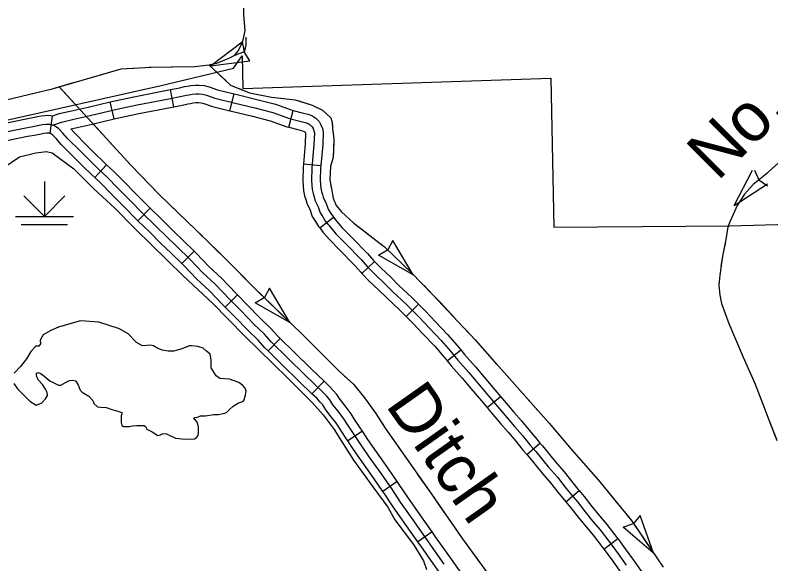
# Model space of a CAD drawing. Extents: x -117616 to 64730, y 54117 to 789866.
# Drawn here: x 63167.8 to 63297.9, y 54482.9 to 54577.4 of the extents above; entities that cross this region are included whole.
import ezdxf

# ---------------------------------------------------------------- set-up
doc = ezdxf.new("R2010")
doc.units = 0
for name, color, linetype in [('32', 7, 'Continuous'), ('35', 7, 'Continuous'), ('43', 7, 'Continuous'), ('44', 7, 'Continuous'), ('47', 7, 'Continuous'), ('7', 7, 'Continuous')]:
    doc.layers.add(name, color=color, linetype=linetype)

msp = doc.modelspace()

# ---------------------------------------------------------------- linework, layer by layer
at = {"layer": '32'}
for p, q in [((63195.17, 54561.59), (63194.6, 54564.53)), ((63204.81, 54560.9), (63205.54, 54563.81)), ((63184.88, 54559.49), (63184.2, 54562.41)), ((63214.96, 54558.04), (63215.69, 54560.94)), ((63174.22, 54559.99), (63173.8, 54557.02)), ((63183.59, 54551.58), (63181.55, 54549.39)), ((63217.5, 54551.75), (63220.48, 54551.49)), ((63191.09, 54544.1), (63189, 54541.95)), ((63220.3, 54540.71), (63222.64, 54542.57)), ((63198.65, 54536.72), (63196.55, 54534.58)), ((63227.56, 54532.87), (63229.74, 54534.94)), ((63206.1, 54529.22), (63203.98, 54527.1)), ((63235.15, 54525.48), (63237.27, 54527.6)), ((63213.49, 54521.69), (63211.38, 54519.57)), ((63242.22, 54517.85), (63244.55, 54519.74)), ((63221.03, 54514.33), (63218.95, 54512.18)), ((63249.08, 54509.8), (63251.39, 54511.72)), ((63227.63, 54505.72), (63225.13, 54504.06)), ((63255.93, 54501.72), (63258.2, 54503.69)), ((63233.63, 54497.06), (63231.16, 54495.36)), ((63262.64, 54493.59), (63264.93, 54495.53)), ((63239.63, 54488.39), (63237.17, 54486.66)), ((63269.19, 54485.43), (63271.59, 54487.23))]:
    msp.add_line(p, q, dxfattribs=at)
for points in [[(63184.2, 54562.41), (63185.04, 54562.61), (63188.57, 54563.36), (63194.03, 54564.42), (63194.6, 54564.53)], [(63194.6, 54564.53), (63196.21, 54564.85), (63196.99, 54565.05), (63197.53, 54565.12), (63198.12, 54565.24), (63198.92, 54565.29), (63199.49, 54565.29), (63200.38, 54565.27), (63201.24, 54565.01), (63202.68, 54564.52), (63205.54, 54563.81)], [(63174.29, 54558.44), (63175, 54558.67), (63175.83, 54558.95), (63178.19, 54559.48), (63180.76, 54560.06), (63185.37, 54561.14), (63188.87, 54561.89), (63194.32, 54562.95), (63196.55, 54563.38), (63197.28, 54563.58), (63197.78, 54563.64), (63198.32, 54563.75), (63198.97, 54563.79), (63199.46, 54563.79), (63200.13, 54563.77), (63200.78, 54563.58), (63202.25, 54563.08), (63205.47, 54562.28), (63209.09, 54561.39), (63212.22, 54560.61), (63215.07, 54559.55), (63216.87, 54559.1), (63217.78, 54558.86), (63218.27, 54558.69), (63218.66, 54558.45), (63218.97, 54558.12), (63219.14, 54557.82), (63219.29, 54557.43), (63219.36, 54557.09), (63219.29, 54555.09), (63218.94, 54551.09), (63218.86, 54548.91), (63218.9, 54548.08), (63218.99, 54547.35), (63219.14, 54546.63), (63219.31, 54546.05), (63219.46, 54545.51), (63220.03, 54544.34), (63220.37, 54543.34), (63220.8, 54542.61), (63221.3, 54541.85), (63222.06, 54540.9), (63223.05, 54539.73), (63224.72, 54538.04), (63227.4, 54535.3), (63228.46, 54534.1), (63229.8, 54532.7), (63231.46, 54531.16), (63232.83, 54529.8), (63235.14, 54527.61), (63237.39, 54525.36), (63239.1, 54523.52), (63241.17, 54521.36), (63242.82, 54519.5), (63244.05, 54517.98), (63245.95, 54515.82), (63247.46, 54514.05), (63249.28, 54511.9), (63250.58, 54510.34), (63252.57, 54508.05), (63253.84, 54506.56), (63255.18, 54504.96), (63256.48, 54503.38), (63257.47, 54502.23), (63259.68, 54499.55), (63261.19, 54497.79), (63262.69, 54495.89), (63263.57, 54494.81), (63264.63, 54493.55), (63265.97, 54491.84), (63267.31, 54490.2), (63268.54, 54488.75), (63270.23, 54486.54), (63271.68, 54484.62), (63273.06, 54482.69)], [(63205.54, 54563.81), (63205.83, 54563.74), (63209.45, 54562.85), (63212.66, 54562.05), (63215.52, 54560.99), (63215.69, 54560.94)], [(63174.22, 54559.99), (63174.52, 54560.09), (63175.42, 54560.4), (63177.86, 54560.94), (63180.42, 54561.52), (63184.2, 54562.41)], [(63195.17, 54561.59), (63196.88, 54561.92), (63197.57, 54562.1), (63198.02, 54562.16), (63198.52, 54562.26), (63199.02, 54562.29), (63199.44, 54562.29), (63199.89, 54562.28), (63200.33, 54562.15), (63201.83, 54561.64), (63204.81, 54560.9)], [(63184.88, 54559.49), (63185.7, 54559.68), (63189.17, 54560.42), (63194.6, 54561.48), (63195.17, 54561.59)], [(63204.81, 54560.9), (63205.11, 54560.82), (63208.73, 54559.94), (63211.78, 54559.18), (63214.63, 54558.12), (63214.96, 54558.04)], [(63215.69, 54560.94), (63217.24, 54560.55), (63218.21, 54560.3), (63218.93, 54560.05), (63219.61, 54559.62), (63220.18, 54559.03), (63220.5, 54558.47), (63220.74, 54557.85), (63220.86, 54557.21), (63220.79, 54555.01), (63220.48, 54551.49)], [(63174.22, 54559.99), (63174.01, 54560.03), (63173.5, 54560.05), (63172.99, 54560.03), (63172.34, 54559.95), (63171.71, 54559.83), (63170.9, 54559.65), (63169.15, 54559.34), (63163.62, 54558.21)], [(63177.44, 54557.78), (63178.51, 54558.01), (63181.09, 54558.6), (63184.88, 54559.49)], [(63174.29, 54558.44), (63174.13, 54558.48), (63173.85, 54558.53), (63173.5, 54558.55), (63173.11, 54558.53), (63172.56, 54558.46), (63172.01, 54558.36), (63171.2, 54558.18), (63169.43, 54557.86), (63163.28, 54556.61)], [(63241.72, 54482.83), (63239.01, 54486.66), (63236.46, 54490.28), (63234.19, 54493.53), (63232.73, 54495.73), (63230.91, 54498.37), (63228.81, 54501.32), (63227.35, 54503.44), (63225.98, 54505.49), (63224.96, 54507.07), (63224.45, 54507.87), (63223.46, 54509.16), (63222.56, 54510.27), (63222, 54511.14), (63221.48, 54511.74), (63220.83, 54512.44), (63217.78, 54515.39), (63214.75, 54518.33), (63211.93, 54521.13), (63210.75, 54522.45), (63208.93, 54524.18), (63206.75, 54526.45), (63204.82, 54528.38), (63202.3, 54531.03), (63200.17, 54532.98), (63197.99, 54535.27), (63195.71, 54537.5), (63194.06, 54539.09), (63191.97, 54541.16), (63189.86, 54543.21), (63187.61, 54545.49), (63185.41, 54547.69), (63183.78, 54549.36), (63182.01, 54551.01), (63180.58, 54552.43), (63179.19, 54553.81), (63176.89, 54556.11), (63176.08, 54557.06), (63175.36, 54557.76), (63174.98, 54558.06), (63174.71, 54558.25), (63174.43, 54558.4), (63174.29, 54558.44)], [(63214.96, 54558.04), (63216.49, 54557.65), (63217.34, 54557.42), (63217.62, 54557.33), (63217.7, 54557.27), (63217.76, 54557.22), (63217.78, 54557.18), (63217.84, 54557.02), (63217.85, 54556.97), (63217.79, 54555.18), (63217.5, 54551.75)], [(63173.89, 54556.99), (63173.8, 54557.02), (63173.68, 54557.04), (63173.49, 54557.05), (63173.24, 54557.04), (63172.79, 54556.98), (63172.31, 54556.89), (63171.49, 54556.71), (63169.71, 54556.39), (63164.22, 54555.27)], [(63174.28, 54556.72), (63173.93, 54556.96), (63173.87, 54557), (63173.89, 54556.99)], [(63181.55, 54549.39), (63180.97, 54549.93), (63179.52, 54551.36), (63178.13, 54552.75), (63175.79, 54555.09), (63174.98, 54556.04), (63174.28, 54556.72)], [(63183.59, 54551.58), (63183.05, 54552.09), (63181.63, 54553.49), (63180.25, 54554.87), (63178, 54557.13), (63177.44, 54557.78)], [(63191.09, 54544.1), (63190.91, 54544.27), (63188.67, 54546.55), (63186.48, 54548.75), (63184.82, 54550.43), (63183.59, 54551.58)], [(63217.5, 54551.75), (63217.45, 54551.19), (63217.36, 54548.9), (63217.41, 54547.96), (63217.51, 54547.1), (63217.68, 54546.27), (63217.87, 54545.63), (63218.05, 54544.98), (63218.64, 54543.77), (63219, 54542.71), (63219.53, 54541.82), (63220.09, 54540.97), (63220.3, 54540.71)], [(63220.48, 54551.49), (63220.44, 54551), (63220.36, 54548.92), (63220.4, 54548.21), (63220.47, 54547.59), (63220.59, 54547), (63220.75, 54546.46), (63220.87, 54546.04), (63221.41, 54544.91), (63221.74, 54543.98), (63222.08, 54543.4), (63222.52, 54542.73), (63222.64, 54542.57)], [(63189, 54541.95), (63188.8, 54542.14), (63186.54, 54544.43), (63184.34, 54546.64), (63182.73, 54548.29), (63181.55, 54549.39)], [(63198.65, 54536.72), (63196.75, 54538.58), (63195.1, 54540.16), (63193.02, 54542.23), (63191.09, 54544.1)], [(63222.64, 54542.57), (63223.22, 54541.85), (63224.16, 54540.75), (63225.79, 54539.09), (63228.5, 54536.32), (63229.56, 54535.12), (63229.74, 54534.94)], [(63196.55, 54534.58), (63194.66, 54536.43), (63193.01, 54538.01), (63190.92, 54540.08), (63189, 54541.95)], [(63220.3, 54540.71), (63220.9, 54539.95), (63221.95, 54538.72), (63223.65, 54536.99), (63226.3, 54534.27), (63227.35, 54533.09), (63227.56, 54532.87)], [(63206.1, 54529.22), (63205.89, 54529.43), (63203.35, 54532.1), (63201.22, 54534.06), (63199.06, 54536.32), (63198.65, 54536.72)], [(63203.98, 54527.1), (63203.74, 54527.34), (63201.25, 54529.96), (63199.12, 54531.91), (63196.92, 54534.22), (63196.55, 54534.58)], [(63229.74, 54534.94), (63230.85, 54533.77), (63232.5, 54532.24), (63233.87, 54530.87), (63236.19, 54528.69), (63237.27, 54527.6)], [(63227.56, 54532.87), (63228.75, 54531.63), (63230.42, 54530.08), (63231.78, 54528.72), (63234.09, 54526.54), (63235.15, 54525.48)], [(63213.49, 54521.69), (63213.02, 54522.16), (63211.83, 54523.49), (63209.99, 54525.24), (63207.82, 54527.5), (63206.1, 54529.22)], [(63211.38, 54519.57), (63210.85, 54520.1), (63209.67, 54521.4), (63207.88, 54523.12), (63205.68, 54525.4), (63203.98, 54527.1)], [(63237.27, 54527.6), (63238.47, 54526.4), (63240.19, 54524.55), (63242.28, 54522.38), (63243.96, 54520.47), (63244.55, 54519.74)], [(63235.15, 54525.48), (63236.31, 54524.32), (63238.01, 54522.49), (63240.07, 54520.34), (63241.67, 54518.53), (63242.22, 54517.85)], [(63221.03, 54514.33), (63218.82, 54516.47), (63215.8, 54519.4), (63213.49, 54521.69)], [(63218.95, 54512.18), (63216.74, 54514.31), (63213.7, 54517.26), (63211.38, 54519.57)], [(63244.55, 54519.74), (63245.19, 54518.95), (63247.08, 54516.8), (63248.61, 54515.02), (63250.43, 54512.87), (63251.39, 54511.72)], [(63242.22, 54517.85), (63242.9, 54517.01), (63244.82, 54514.84), (63246.32, 54513.07), (63248.13, 54510.94), (63249.08, 54509.8)], [(63227.63, 54505.72), (63227.23, 54506.31), (63226.22, 54507.88), (63225.67, 54508.74), (63224.64, 54510.08), (63223.78, 54511.16), (63223.2, 54512.04), (63222.6, 54512.74), (63221.9, 54513.49), (63221.03, 54514.33)], [(63225.13, 54504.06), (63224.72, 54504.67), (63223.7, 54506.26), (63223.22, 54507.01), (63222.28, 54508.23), (63221.35, 54509.39), (63220.8, 54510.24), (63220.36, 54510.74), (63219.76, 54511.39), (63218.95, 54512.18)], [(63251.39, 54511.72), (63251.72, 54511.32), (63253.7, 54509.03), (63254.99, 54507.53), (63256.34, 54505.91), (63257.63, 54504.34), (63258.2, 54503.69)], [(63249.08, 54509.8), (63249.43, 54509.37), (63251.43, 54507.07), (63252.7, 54505.59), (63254.03, 54504), (63255.33, 54502.41), (63255.93, 54501.72)], [(63233.63, 54497.06), (63232.14, 54499.23), (63230.04, 54502.18), (63228.59, 54504.28), (63227.63, 54505.72)], [(63231.16, 54495.36), (63229.68, 54497.51), (63227.58, 54500.46), (63226.1, 54502.59), (63225.13, 54504.06)], [(63258.2, 54503.69), (63258.62, 54503.2), (63260.83, 54500.51), (63262.35, 54498.75), (63263.86, 54496.83), (63264.73, 54495.77), (63264.93, 54495.53)], [(63255.93, 54501.72), (63256.33, 54501.26), (63258.53, 54498.58), (63260.03, 54496.84), (63261.51, 54494.95), (63262.42, 54493.85), (63262.64, 54493.59)], [(63239.63, 54488.39), (63237.69, 54491.14), (63235.43, 54494.38), (63233.97, 54496.57), (63233.63, 54497.06)], [(63264.93, 54495.53), (63265.79, 54494.5), (63267.14, 54492.78), (63268.47, 54491.16), (63269.71, 54489.69), (63271.43, 54487.45), (63271.59, 54487.23)], [(63237.17, 54486.66), (63235.23, 54489.42), (63232.95, 54492.69), (63231.49, 54494.89), (63231.16, 54495.36)], [(63262.64, 54493.59), (63263.47, 54492.61), (63264.8, 54490.91), (63266.16, 54489.24), (63267.38, 54487.81), (63269.04, 54485.64), (63269.19, 54485.43)], [(63245.74, 54479.82), (63245.05, 54480.76), (63242.95, 54483.7), (63240.23, 54487.53), (63239.63, 54488.39)], [(63243.33, 54478.04), (63242.63, 54478.99), (63240.5, 54481.96), (63237.78, 54485.8), (63237.17, 54486.66)], [(63271.59, 54487.23), (63272.89, 54485.5), (63274.29, 54483.55), (63275.49, 54481.78), (63277.04, 54479.8), (63277.85, 54478.75)], [(63269.19, 54485.43), (63270.47, 54483.73), (63271.83, 54481.83), (63273.06, 54480.01), (63274.67, 54477.96), (63275.47, 54476.92)]]:
    msp.add_lwpolyline(points, dxfattribs=at)
at = {"layer": '35'}
for points in [[(63204.76, 54514.7), (63203.08, 54514.81), (63202.43, 54515.27), (63201.59, 54516.61), (63201.59, 54518.03), (63201.4, 54518.98), (63200.79, 54519.52), (63200.21, 54520.02), (63199.3, 54520.29), (63198.22, 54520.4), (63197.88, 54520.4), (63197.12, 54520.13), (63196.35, 54519.83), (63195.17, 54519.52), (63194.17, 54519.52), (63193.21, 54519.67), (63192.41, 54519.94), (63191.65, 54520.44), (63191.23, 54520.52), (63189.77, 54520.4), (63188.74, 54521.01), (63187.32, 54522.51), (63185.8, 54523.35), (63182.28, 54524.5), (63179.1, 54524.73), (63177.27, 54524.19), (63175.32, 54523.65), (63174.02, 54523.04), (63172.68, 54522.31), (63172.14, 54521.4), (63172.22, 54520.75), (63171.91, 54520.36), (63171.41, 54520.36), (63170.54, 54519.44), (63169.81, 54518.18), (63168.78, 54516.88), (63167.71, 54515.73)], [(63167.63, 54513.93), (63168.28, 54513.05), (63170.38, 54510.91), (63171.45, 54510.22), (63172.47, 54510.63), (63173.06, 54511.3), (63173.4, 54511.89), (63173.36, 54512.41), (63173.06, 54512.97), (63172.54, 54513.75), (63171.87, 54514.49), (63171.62, 54514.93), (63171.5, 54515.42), (63171.54, 54515.71), (63171.73, 54515.83), (63172.28, 54515.64), (63172.8, 54515.27), (63173.84, 54514.42), (63175.29, 54513.67), (63175.69, 54513.64), (63176.51, 54514.12), (63177.18, 54514.45), (63177.7, 54514.53), (63178.22, 54514.42), (63178.7, 54513.71), (63179.07, 54512.82), (63179.37, 54512.45), (63180.55, 54511.74), (63181.22, 54511), (63181.41, 54510.48), (63182.04, 54509.92), (63182.63, 54509.85), (63183.52, 54509.78), (63184.52, 54509.48), (63185.34, 54509.26), (63186.19, 54508.96), (63186.23, 54508.74), (63186.12, 54508.37), (63186.08, 54507.92), (63186.08, 54507.18), (63186.23, 54506.73), (63186.49, 54506.51), (63187.49, 54506.51), (63188.04, 54506.66), (63188.79, 54506.73), (63189.42, 54506.73), (63190.05, 54506.73), (63190.31, 54506.55), (63190.53, 54506.1), (63191.42, 54505.62), (63192.42, 54504.99), (63192.86, 54505.1), (63193.35, 54505.32), (63193.9, 54505.29), (63195.46, 54504.51), (63197.13, 54504.36), (63198.72, 54504.43), (63199.06, 54504.62), (63199.35, 54504.99), (63199.39, 54505.43), (63199.39, 54505.92), (63199.39, 54506.44), (63199.32, 54506.96), (63199.17, 54507.29)], [(63199.17, 54507.29), (63198.91, 54507.62), (63198.65, 54507.81), (63198.61, 54507.96), (63198.76, 54508.11), (63199.24, 54508.14), (63199.76, 54508.37), (63200.61, 54508.4), (63202.06, 54508.63), (63202.88, 54508.63), (63203.36, 54508.7), (63203.95, 54508.81), (63204.32, 54509), (63204.77, 54509.44), (63205.36, 54510.04), (63206.29, 54510.59), (63206.88, 54510.78), (63207.22, 54511.04), (63207.48, 54511.93), (63207.62, 54512.63), (63207.44, 54513.15), (63207.03, 54513.6), (63206.36, 54514.12), (63204.76, 54514.7)]]:
    msp.add_lwpolyline(points, dxfattribs=at)
at = {"layer": '43'}
for p, q in [((63201.48, 54568.61), (63206.94, 54572.77)), ((63206.94, 54572.77), (63207.29, 54571.04)), ((63208.28, 54569.48), (63207.3, 54571.02)), ((63201.48, 54568.61), (63208.28, 54569.48)), ((63291.63, 54544.56), (63294.76, 54550.67)), ((63295.15, 54550.66), (63295.89, 54548.99)), ((63297.38, 54547.9), (63295.9, 54548.97)), ((63291.63, 54544.56), (63297.39, 54548.29)), ((63232.87, 54538.56), (63231.98, 54536.97)), ((63236.39, 54532.67), (63232.87, 54538.56)), ((63230.4, 54536.01), (63231.96, 54536.95)), ((63236.39, 54532.67), (63230.4, 54536.01)), ((63211.63, 54530.35), (63210.75, 54528.76)), ((63215.16, 54524.46), (63211.63, 54530.35)), ((63209.16, 54527.8), (63210.73, 54528.74)), ((63215.16, 54524.46), (63209.16, 54527.8)), ((63275.47, 54491.23), (63274.28, 54489.85)), ((63277.75, 54484.76), (63275.47, 54491.23)), ((63272.54, 54489.23), (63274.26, 54489.83)), ((63277.75, 54484.76), (63272.54, 54489.23))]:
    msp.add_line(p, q, dxfattribs=at)
for points in [[(63207.02, 54583.95), (63207.19, 54577.49), (63207.29, 54576.04)], [(63207.19, 54577.49), (63207.38, 54574.68), (63206.93, 54572.57), (63206.19, 54571.14), (63205.5, 54570.37), (63204.77, 54569.96), (63203.88, 54569.6), (63202.49, 54569.03), (63201.27, 54568.74), (63198.79, 54568.46), (63191.27, 54568.36), (63186.06, 54568.04), (63173.98, 54564.57), (63159.77, 54561.17), (63143.35, 54557.38), (63131.99, 54553.94), (63125.15, 54553.07), (63120.16, 54551.68), (63116.4, 54550.6)], [(63207.56, 54573.57), (63207.59, 54572.1), (63207.3, 54571.02), (63205.5, 54570.37), (63204.77, 54569.96), (63203.88, 54569.6), (63202.49, 54569.03), (63201.42, 54568.78)], [(63194.84, 54568.41), (63191.27, 54568.36), (63190.89, 54568.34)], [(63198.8, 54568.46), (63198.79, 54568.46), (63194.84, 54568.41)], [(63201.27, 54568.74), (63204.15, 54566.02)], [(63201.27, 54568.74), (63204.91, 54565.3), (63208.18, 54564), (63211.97, 54563.22), (63216.08, 54562.8), (63218.99, 54561.86), (63220.76, 54560.98), (63222.21, 54559.68), (63222.42, 54558.9), (63222.47, 54557.91), (63222.73, 54555.99), (63222.57, 54552.86), (63222.11, 54551.36), (63222.05, 54549.02), (63222.31, 54547.46), (63222.57, 54545.84), (63223.09, 54544.6), (63224.03, 54543.5), (63226.15, 54541.57), (63231.45, 54537.46), (63236.01, 54533.05), (63239.77, 54529.23), (63244.13, 54524.57), (63247.05, 54521.45), (63259.77, 54507.1), (63263.59, 54502.66), (63268.2, 54497.36), (63273.93, 54490.34), (63279.4, 54482.34)], [(63188.25, 54568.18), (63186.06, 54568.04), (63180.56, 54566.46)], [(63178.02, 54565.73), (63173.98, 54564.57), (63170.37, 54563.7)], [(63175.45, 54564.99), (63187.83, 54551.45), (63192.66, 54546.45), (63198.98, 54540.4), (63204.59, 54534.9), (63208.82, 54530.61), (63217.28, 54522.42), (63223.65, 54516.04), (63226.07, 54513.84), (63227.99, 54511.47), (63229.97, 54508.78), (63231.56, 54506.25), (63239.59, 54494.81), (63244.7, 54487.44), (63250.85, 54478.97)], [(63175.45, 54564.99), (63178.12, 54562.07)], [(63206.39, 54564.71), (63208.18, 54564), (63211.97, 54563.22), (63214.08, 54563)], [(63216.68, 54562.61), (63218.99, 54561.86), (63220.76, 54560.98), (63222.21, 54559.68), (63222.42, 54558.9), (63222.46, 54558.14)], [(63181.26, 54558.64), (63185.25, 54554.27)], [(63222.71, 54555.52), (63222.57, 54552.86), (63222.11, 54551.36), (63222.05, 54549.02), (63222.28, 54547.69)], [(63187.03, 54552.32), (63187.83, 54551.45), (63192.51, 54546.61)], [(63299.26, 54551.95), (63296.92, 54549.81), (63294.89, 54548.17), (63293.41, 54546.53), (63292.16, 54544.58), (63290.91, 54541.88), (63290.56, 54540.91), (63290.21, 54538.72), (63289.59, 54535.87), (63289.16, 54532.59), (63289, 54530.84), (63289.16, 54529.12), (63289.47, 54527.71), (63290.72, 54524.28), (63293.2, 54518.48), (63295.27, 54513.8), (63297.6, 54507.66), (63298.99, 54504.1)], [(63297.25, 54550.11), (63296.92, 54549.81), (63294.89, 54548.17), (63293.41, 54546.53), (63292.16, 54544.58), (63292.02, 54544.27)], [(63222.87, 54545.14), (63223.09, 54544.6), (63224.03, 54543.5), (63226.15, 54541.57), (63228.55, 54539.72)], [(63194.41, 54544.77), (63198.98, 54540.4), (63200.12, 54539.28)], [(63290.91, 54541.88), (63290.56, 54540.91), (63290.21, 54538.72), (63290.06, 54538.02)], [(63202, 54537.44), (63204.59, 54534.9), (63207.6, 54531.84)], [(63230.63, 54538.1), (63231.45, 54537.46), (63236.01, 54533.05), (63236.39, 54532.67)], [(63290.06, 54538.02), (63289.59, 54535.87), (63289.36, 54534.13)], [(63238.24, 54530.79), (63239.77, 54529.23), (63240.99, 54527.93)], [(63289.06, 54531.5), (63289, 54530.84), (63289.16, 54529.12), (63289.47, 54527.71), (63290.72, 54524.28), (63290.89, 54523.88)], [(63209.47, 54529.97), (63215.16, 54524.46)], [(63240.99, 54527.93), (63243.69, 54525.04)], [(63245.5, 54523.11), (63247.05, 54521.45), (63250.79, 54517.23)], [(63217.06, 54522.63), (63217.28, 54522.42), (63219.86, 54519.83)], [(63291.93, 54521.46), (63293.2, 54518.48), (63295.09, 54514.2)], [(63219.86, 54519.83), (63222.66, 54517.03)], [(63224.57, 54515.2), (63226.07, 54513.84), (63227.99, 54511.47), (63229.67, 54509.18)], [(63252.54, 54515.25), (63257.8, 54509.33)], [(63296.05, 54511.74), (63297.6, 54507.66), (63298.89, 54504.34)], [(63259.55, 54507.35), (63259.77, 54507.1), (63263.59, 54502.66), (63264.73, 54501.36)], [(63231.11, 54506.97), (63231.56, 54506.25), (63235.62, 54500.46)], [(63237.14, 54498.3), (63239.59, 54494.81), (63241.67, 54491.8)], [(63266.46, 54499.37), (63268.2, 54497.36), (63271.53, 54493.28)], [(63273.2, 54491.24), (63273.93, 54490.34), (63277.75, 54484.76)], [(63243.17, 54489.63), (63244.7, 54487.44), (63247.78, 54483.19)]]:
    msp.add_lwpolyline(points, dxfattribs=at)
at = {"layer": '44'}
for p, q in [((63172.89, 54548.71), (63172.89, 54542.71)), ((63172.89, 54542.71), (63169.36, 54546.24)), ((63172.89, 54542.71), (63176.43, 54546.24)), ((63167.89, 54542.71), (63177.89, 54542.71)), ((63168.89, 54541.34), (63176.89, 54541.34))]:
    msp.add_line(p, q, dxfattribs=at)
at = {"layer": '47'}
for points in [[(63165.76, 54551), (63168.62, 54552.99), (63171.43, 54553.63), (63173.24, 54553.86)], [(63173.24, 54553.86), (63174.22, 54553.64), (63177.96, 54550.89), (63181.41, 54547.43), (63185.04, 54544.1), (63188.49, 54540.58), (63196.8, 54532.5), (63201.83, 54527.76), (63207.32, 54522.14), (63214.75, 54514.94), (63218.97, 54510.67), (63220.9, 54508.56), (63222.77, 54506.04), (63224.29, 54503.53), (63226.1, 54500.72), (63229.44, 54496.15), (63232.01, 54492.64), (63233.24, 54490.47), (63236.4, 54486.2), (63238.15, 54483.44), (63238.68, 54481.92)]]:
    msp.add_lwpolyline(points, dxfattribs=at)
at = {"layer": '7'}
for p, q in [((63205.46, 54568.21), (63206.93, 54570.35)), ((63206.93, 54570.35), (63207.06, 54564.74)), ((63192.99, 54565.27), (63205.46, 54568.21)), ((63207.06, 54564.74), (63260.07, 54566.53)), ((63260.07, 54566.53), (63260.58, 54540.85)), ((63161.97, 54558.27), (63192.99, 54565.27)), ((63260.58, 54540.85), (63290.86, 54541.07)), ((63290.86, 54541.07), (63312.12, 54541.74))]:
    msp.add_line(p, q, dxfattribs=at)

# ---------------------------------------------------------------- texts
at = {"layer": '43'}
for s, rotation, p in [('No. 1', 45.0213, (63288.78, 54548.63)), ('Ditch', 305.1975, (63231.47, 54510.23))]:
    msp.add_text(s, height=8.448, rotation=rotation, dxfattribs=at).set_placement(p)

doc.saveas('drawing.dxf')
